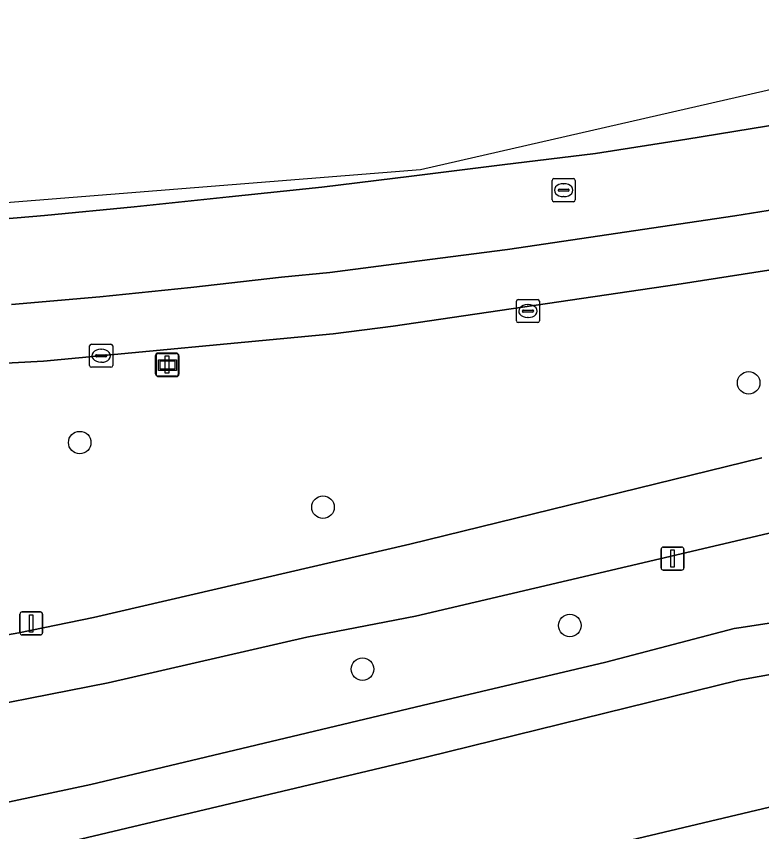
# Model space of a CAD drawing. Extents: x 157648 to 158502, y 379212 to 380938.
# Drawn here: x 158108.31 to 158140.63, y 380860.36 to 380895.73 of the extents above; entities that cross this region are included whole.
import ezdxf

# ---------------------------------------------------------------- set-up
doc = ezdxf.new("R2010")
doc.units = 0
for name, color, linetype in [('IMGEO_Berm_groen', 7, 'Continuous'), ('IMGEO_Boom', 7, 'Continuous'), ('IMGEO_Erf', 7, 'Continuous'), ('IMGEO_Fietspad_gesloten', 7, 'Continuous'), ('IMGEO_Groenvoorziening', 7, 'Continuous'), ('IMGEO_Kolk', 7, 'Continuous'), ('IMGEO_Lichtmast', 7, 'Continuous'), ('IMGEO_Rijbaan_regionaal_gesloten', 7, 'Continuous'), ('IMGEO_Rioolput', 7, 'Continuous'), ('IMGEO_Voetpad_open', 7, 'Continuous'), ('IMGEO_Wegwijzer', 7, 'Continuous')]:
    doc.layers.add(name, color=color, linetype=linetype)

msp = doc.modelspace()

# ---------------------------------------------------------------- linework, layer by layer
at = {"layer": 'IMGEO_Berm_groen'}
for points in [[(158247.927, 380894.961), (158241.25, 380890.308), (158241.053, 380890.179), (158237.983, 380888.371), (158234.764, 380886.844), (158227.239, 380884.51), (158216.562, 380881.917), (158176.169, 380872.274), (158170.786, 380871.038), (158169.397, 380870.904), (158167.571, 380870.872), (158165.75, 380871.003), (158163.948, 380871.297), (158155.69, 380872.659), (158150.365, 380873.521), (158148.523, 380873.783), (158145.729, 380873.832), (158142.943, 380873.632), (158141.381, 380873.409), (158125.611, 380869.701), (158120.899, 380868.795), (158112.29, 380866.807), (158104.631, 380865.308)], [(158147.961, 380877.094), (158149.385, 380877.016), (158152.042, 380876.575), (158150.929, 380879.311), (158149.649, 380884.187), (158150.574, 380886.285), (158145.396, 380885.413), (158136.955, 380884.088), (158124.653, 380882.291), (158122.043, 380881.956), (158109.483, 380880.764), (158101.863, 380880.361)], [(158103.883, 380868.194), (158108.42, 380868.984), (158111.658, 380869.645), (158125.373, 380872.836), (158140.63, 380876.569)], [(158103.992, 380860.804), (158111.541, 380862.403), (158125.906, 380865.83), (158133.874, 380867.714), (158139.433, 380869.167), (158139.637, 380869.206), (158146.514, 380870.261), (158148.421, 380870.451), (158151.536, 380870.552), (158155.774, 380870.384), (158160.122, 380869.826), (158163.951, 380869.298), (158165.296, 380869.194), (158168.609, 380869.132), (158171.914, 380869.367), (158175.184, 380869.895), (158175.796, 380870.028), (158198.003, 380875.375)]]:
    msp.add_lwpolyline(points, dxfattribs=at)
at = {"layer": 'IMGEO_Boom'}
for centre in [(158140.066, 380879.829), (158111.057, 380877.235), (158121.606, 380874.43), (158132.309, 380869.305), (158123.32, 380867.409)]:
    msp.add_circle(centre, 0.489, dxfattribs=at)
at = {"layer": 'IMGEO_Erf'}
msp.add_lwpolyline([(158157.175, 380851.512), (158156.948, 380851.458), (158155.477, 380857.617), (158158.457, 380858.321), (158161.437, 380859.026), (158160.042, 380865.13), (158159.844, 380865.897), (158116.365, 380855.58), (158117.831, 380849.402), (158119.428, 380842.771), (158119.322, 380842.743), (158117.095, 380839.543), (158119.836, 380828.149), (158121.806, 380828.52), (158127.204, 380829.803), (158127.381, 380829.845), (158133.395, 380831.251), (158139.93, 380832.775), (158140.373, 380830.824), (158140.585, 380829.891), (158140.683, 380829.906), (158143.629, 380830.615), (158156.186, 380833.568), (158159.045, 380834.252)], dxfattribs=at)
at = {"layer": 'IMGEO_Fietspad_gesloten'}
for points in [[(158104.631, 380865.308), (158112.29, 380866.807), (158120.899, 380868.795), (158125.611, 380869.701), (158141.381, 380873.409), (158142.943, 380873.632), (158145.729, 380873.832), (158148.523, 380873.783), (158150.365, 380873.521), (158155.69, 380872.659), (158163.948, 380871.297), (158165.75, 380871.003), (158167.571, 380870.872), (158169.397, 380870.904), (158170.786, 380871.038), (158176.169, 380872.274), (158216.562, 380881.917), (158227.239, 380884.51), (158234.764, 380886.844), (158237.983, 380888.371), (158241.053, 380890.179), (158241.25, 380890.308), (158247.927, 380894.961)], [(158140.63, 380876.569), (158125.373, 380872.836), (158111.658, 380869.645), (158108.42, 380868.984), (158103.883, 380868.194), (158098.244, 380867.766), (158087.236, 380867.694), (158082.882, 380867.92)]]:
    msp.add_lwpolyline(points, dxfattribs=at)
at = {"layer": 'IMGEO_Groenvoorziening'}
msp.add_lwpolyline([(158146.125, 380868.106), (158139.634, 380866.932), (158126.077, 380863.592), (158110.544, 380859.909), (158109.774, 380859.528), (158109.114, 380858.978), (158108.993, 380858.775), (158108.89, 380858.562), (158108.807, 380858.34), (158108.744, 380858.112), (158108.701, 380857.88), (158108.68, 380857.644), (158108.679, 380857.408), (158108.685, 380857.316), (158109.447, 380853.986), (158110.419, 380854.164), (158113.387, 380854.873), (158116.365, 380855.58), (158159.844, 380865.897)], dxfattribs=at)
at = {"layer": 'IMGEO_Kolk'}
for p, q in [((158129.993, 380882.514), (158129.993, 380883.366)), ((158130.068, 380883.44), (158130.92, 380883.44)), ((158130.481, 380883.22), (158130.506, 380883.22)), ((158130.994, 380883.366), (158130.994, 380882.514)), ((158130.252, 380882.934), (158130.252, 380882.946)), ((158130.69, 380882.897), (158130.292, 380882.897)), ((158130.295, 380882.983), (158130.693, 380882.983)), ((158130.736, 380882.946), (158130.736, 380882.934)), ((158130.92, 380882.44), (158130.068, 380882.44)), ((158130.504, 380882.66), (158130.479, 380882.66)), ((158111.486, 380880.576), (158111.486, 380881.428)), ((158111.561, 380881.502), (158112.413, 380881.502)), ((158112.487, 380881.428), (158112.487, 380880.576)), ((158111.788, 380881.045), (158112.186, 380881.045)), ((158111.974, 380881.282), (158111.999, 380881.282)), ((158111.745, 380880.996), (158111.745, 380881.008)), ((158112.183, 380880.959), (158111.785, 380880.959)), ((158111.997, 380880.722), (158111.972, 380880.722)), ((158112.229, 380881.008), (158112.229, 380880.996)), ((158112.413, 380880.502), (158111.561, 380880.502))]:
    msp.add_line(p, q, dxfattribs=at)
for points in [[(158129.993, 380882.514), (158129.993, 380883.366)], [(158130.068, 380883.44), (158130.92, 380883.44)], [(158130.994, 380883.366), (158130.994, 380882.514)], [(158130.92, 380882.44), (158130.068, 380882.44)], [(158111.486, 380880.576), (158111.486, 380881.428)], [(158111.561, 380881.502), (158112.413, 380881.502)], [(158112.487, 380881.428), (158112.487, 380880.576)], [(158112.413, 380880.502), (158111.561, 380880.502)]]:
    msp.add_lwpolyline(points, dxfattribs=at)
for centre, radius, start, end in [((158130.07, 380883.364), 0.0765, 91.552, 178.448), ((158130.07, 380883.364), 0.0765, 91.552, 178.448), ((158130.918, 380883.364), 0.0765, 1.552, 88.448), ((158130.918, 380883.364), 0.0765, 1.552, 88.448), ((158130.292, 380882.943), 0.0403, 85.8775, 175.7526), ((158130.289, 380882.933), 0.0366, 178.938, 274.7102), ((158130.693, 380882.94), 0.043, 264.8664, 352.4533), ((158130.697, 380882.945), 0.0386, 1.7309, 96.639), ((158130.07, 380882.516), 0.0765, 181.552, 268.448), ((158130.07, 380882.516), 0.0765, 181.552, 268.448), ((158130.918, 380882.516), 0.0765, 271.552, 358.448), ((158130.918, 380882.516), 0.0765, 271.552, 358.448), ((158111.563, 380881.426), 0.0765, 91.552, 178.448), ((158111.563, 380881.426), 0.0765, 91.552, 178.448), ((158112.411, 380881.426), 0.0765, 1.552, 88.448), ((158112.411, 380881.426), 0.0765, 1.552, 88.448), ((158111.785, 380881.005), 0.0403, 85.8775, 175.7526), ((158112.19, 380881.007), 0.0386, 1.7309, 96.639), ((158111.782, 380880.995), 0.0366, 178.938, 274.7102), ((158112.186, 380881.002), 0.043, 264.8664, 352.4533), ((158111.563, 380880.578), 0.0765, 181.552, 268.448), ((158111.563, 380880.578), 0.0765, 181.552, 268.448), ((158112.411, 380880.578), 0.0765, 271.552, 358.448), ((158112.411, 380880.578), 0.0765, 271.552, 358.448)]:
    msp.add_arc(centre, radius, start, end, dxfattribs=at)
for centre, major_axis, ratio, start_param, end_param in [((158130.48, 380882.94), (-0.387, 0.002), 0.722429, 4.712389, 7.853982), ((158130.505, 380882.94), (-0.39, 0.002), 0.717154, 1.570796, 4.712389), ((158111.973, 380881.002), (-0.387, 0.002), 0.722429, 4.712389, 7.853982), ((158111.998, 380881.002), (-0.39, 0.002), 0.717154, 1.570796, 4.712389)]:
    msp.add_ellipse(centre, major_axis=major_axis, ratio=ratio, start_param=start_param, end_param=end_param, dxfattribs=at)
at = {"layer": 'IMGEO_Lichtmast'}
for p, q in [((158114.348, 380880.22), (158114.348, 380881.02)), ((158114.348, 380881.02), (158114.348, 380880.22)), ((158114.448, 380881.12), (158115.238, 380881.12)), ((158115.238, 380881.12), (158114.448, 380881.12)), ((158115.338, 380881.02), (158115.338, 380880.22)), ((158115.338, 380880.22), (158115.338, 380881.02)), ((158115.238, 380880.12), (158114.448, 380880.12)), ((158114.448, 380880.12), (158115.238, 380880.12)), ((158136.265, 380871.804), (158136.265, 380872.604)), ((158136.265, 380872.604), (158136.265, 380871.804)), ((158136.365, 380872.704), (158137.155, 380872.704)), ((158137.155, 380872.704), (158136.365, 380872.704)), ((158137.255, 380872.604), (158137.255, 380871.804)), ((158137.255, 380871.804), (158137.255, 380872.604)), ((158137.155, 380871.704), (158136.365, 380871.704)), ((158136.365, 380871.704), (158137.155, 380871.704)), ((158108.46, 380868.99), (158108.46, 380869.79)), ((158108.46, 380869.79), (158108.46, 380868.99)), ((158108.56, 380869.89), (158109.35, 380869.89)), ((158109.35, 380869.89), (158108.56, 380869.89)), ((158109.45, 380869.79), (158109.45, 380868.99)), ((158109.45, 380868.99), (158109.45, 380869.79)), ((158109.35, 380868.89), (158108.56, 380868.89)), ((158108.56, 380868.89), (158109.35, 380868.89))]:
    msp.add_line(p, q, dxfattribs=at)
for points in [[(158114.768, 380880.995), (158114.918, 380880.995), (158114.918, 380880.245), (158114.768, 380880.245), (158114.768, 380880.995)], [(158136.685, 380872.579), (158136.835, 380872.579), (158136.835, 380871.829), (158136.685, 380871.829), (158136.685, 380872.579)], [(158108.88, 380869.765), (158109.03, 380869.765), (158109.03, 380869.015), (158108.88, 380869.015), (158108.88, 380869.765)]]:
    msp.add_lwpolyline(points, dxfattribs=at)
for centre, start, end in [((158114.448, 380881.02), 90, 180), ((158114.448, 380881.02), 90, 180), ((158115.238, 380881.02), 0, 90), ((158115.238, 380881.02), 360, 90), ((158114.448, 380880.22), 180, 270), ((158114.448, 380880.22), 180, 270), ((158115.238, 380880.22), 270, 0), ((158115.238, 380880.22), 270, 0), ((158136.365, 380872.604), 90, 180), ((158136.365, 380872.604), 90, 180), ((158137.155, 380872.604), 0, 90), ((158137.155, 380872.604), 360, 90), ((158136.365, 380871.804), 180, 270), ((158136.365, 380871.804), 180, 270), ((158137.155, 380871.804), 270, 0), ((158137.155, 380871.804), 270, 0), ((158108.56, 380869.79), 90, 180), ((158108.56, 380869.79), 90, 180), ((158109.35, 380869.79), 0, 90), ((158109.35, 380869.79), 360, 90), ((158108.56, 380868.99), 180, 270), ((158108.56, 380868.99), 180, 270), ((158109.35, 380868.99), 270, 0), ((158109.35, 380868.99), 270, 0)]:
    msp.add_arc(centre, 0.1, start, end, dxfattribs=at)
at = {"layer": 'IMGEO_Rijbaan_regionaal_gesloten'}
for points in [[(158322.666, 380934.145), (158125.833, 380889.066), (158052.871, 380883.253)], [(158108.098, 380883.225), (158111.93, 380883.562), (158115.871, 380883.958), (158119.805, 380884.419), (158121.91, 380884.621), (158125.792, 380885.125), (158129.602, 380885.619), (158139.469, 380887.076), (158145.241, 380887.993), (158149.175, 380888.767), (158157.971, 380890.35), (158178.311, 380895.13), (158178.332, 380895.132), (158227.57, 380906.91), (158227.589, 380906.916), (158234.792, 380908.812), (158245.832, 380911.345), (158257.255, 380914.069)], [(158206.828, 380905.74), (158190.824, 380901.973), (158186.862, 380901.016), (158182.9, 380900.059), (158178.87, 380899.085), (158174.94, 380898.189), (158170.912, 380897.206), (158167.147, 380896.325), (158162.936, 380895.386), (158154.938, 380893.603), (158150.8, 380892.763), (158146.534, 380891.945), (158142.255, 380891.198), (158137.39, 380890.404), (158133.427, 380889.78), (158129.369, 380889.282), (158125.45, 380888.8), (158121.554, 380888.322), (158117.534, 380887.901), (158113.411, 380887.469), (158109.527, 380887.093), (158101.556, 380886.409)], [(158101.556, 380886.409), (158109.527, 380887.093), (158113.411, 380887.469), (158117.534, 380887.901), (158121.554, 380888.322), (158125.45, 380888.8), (158129.369, 380889.282), (158133.427, 380889.78), (158137.39, 380890.404), (158142.255, 380891.198), (158146.534, 380891.945), (158150.8, 380892.763), (158154.938, 380893.603), (158162.936, 380895.386), (158167.147, 380896.325), (158170.912, 380897.206), (158174.94, 380898.189), (158178.87, 380899.085), (158182.9, 380900.059), (158186.862, 380901.016), (158190.824, 380901.973), (158206.828, 380905.74)], [(158178.332, 380895.132), (158178.311, 380895.13), (158157.971, 380890.35), (158149.175, 380888.767), (158145.241, 380887.993), (158139.469, 380887.076), (158129.602, 380885.619), (158125.792, 380885.125), (158121.91, 380884.621), (158119.805, 380884.419), (158115.871, 380883.958), (158111.93, 380883.562), (158108.098, 380883.225)], [(158101.863, 380880.361), (158109.483, 380880.764), (158122.043, 380881.956), (158124.653, 380882.291), (158136.955, 380884.088), (158145.396, 380885.413), (158150.574, 380886.285)]]:
    msp.add_lwpolyline(points, dxfattribs=at)
at = {"layer": 'IMGEO_Rioolput'}
for p, q in [((158131.543, 380887.76), (158131.543, 380888.612)), ((158131.618, 380888.686), (158132.47, 380888.686)), ((158132.031, 380888.466), (158132.056, 380888.466)), ((158132.544, 380888.612), (158132.544, 380887.76)), ((158131.802, 380888.18), (158131.802, 380888.192)), ((158132.24, 380888.143), (158131.842, 380888.143)), ((158131.845, 380888.229), (158132.243, 380888.229)), ((158132.286, 380888.192), (158132.286, 380888.18)), ((158132.054, 380887.906), (158132.029, 380887.906)), ((158132.47, 380887.686), (158131.618, 380887.686))]:
    msp.add_line(p, q, dxfattribs=at)
for points in [[(158131.543, 380887.76), (158131.543, 380888.612)], [(158131.618, 380888.686), (158132.47, 380888.686)], [(158132.544, 380888.612), (158132.544, 380887.76)], [(158132.47, 380887.686), (158131.618, 380887.686)]]:
    msp.add_lwpolyline(points, dxfattribs=at)
for centre, radius, start, end in [((158131.62, 380888.61), 0.0765, 91.552, 178.448), ((158131.62, 380888.61), 0.0765, 91.552, 178.448), ((158132.468, 380888.61), 0.0765, 1.552, 88.448), ((158132.468, 380888.61), 0.0765, 1.552, 88.448), ((158131.842, 380888.189), 0.0403, 85.8775, 175.7526), ((158131.839, 380888.179), 0.0366, 178.938, 274.7102), ((158132.243, 380888.186), 0.043, 264.8664, 352.4533), ((158132.247, 380888.191), 0.0386, 1.7309, 96.639), ((158131.62, 380887.762), 0.0765, 181.552, 268.448), ((158131.62, 380887.762), 0.0765, 181.552, 268.448), ((158132.468, 380887.762), 0.0765, 271.552, 358.448), ((158132.468, 380887.762), 0.0765, 271.552, 358.448)]:
    msp.add_arc(centre, radius, start, end, dxfattribs=at)
for centre, major_axis, ratio, start_param, end_param in [((158132.03, 380888.186), (-0.387, 0.002), 0.722429, 4.712389, 7.853982), ((158132.055, 380888.186), (-0.39, 0.002), 0.717154, 1.570796, 4.712389)]:
    msp.add_ellipse(centre, major_axis=major_axis, ratio=ratio, start_param=start_param, end_param=end_param, dxfattribs=at)
at = {"layer": 'IMGEO_Voetpad_open'}
for points in [[(158165.172, 380867.015), (158165.296, 380869.194), (158163.951, 380869.298), (158160.122, 380869.826), (158155.774, 380870.384), (158151.536, 380870.552), (158148.421, 380870.451), (158146.514, 380870.261), (158139.637, 380869.206), (158139.433, 380869.167), (158133.874, 380867.714), (158125.906, 380865.83), (158111.541, 380862.403), (158103.992, 380860.804)], [(158103.851, 380858.283), (158110.544, 380859.909), (158126.077, 380863.592), (158139.634, 380866.932), (158146.125, 380868.106)]]:
    msp.add_lwpolyline(points, dxfattribs=at)
at = {"layer": 'IMGEO_Wegwijzer'}
for p, q in [((158114.469, 380881.1), (158115.259, 380881.1)), ((158115.259, 380881.1), (158114.469, 380881.1)), ((158114.369, 380880.2), (158114.369, 380881)), ((158114.369, 380881), (158114.369, 380880.2)), ((158115.359, 380881), (158115.359, 380880.2)), ((158115.359, 380880.2), (158115.359, 380881)), ((158115.259, 380880.1), (158114.469, 380880.1)), ((158114.469, 380880.1), (158115.259, 380880.1))]:
    msp.add_line(p, q, dxfattribs=at)
for points in [[(158114.47, 380880.832), (158115.258, 380880.832), (158115.258, 380880.368), (158114.47, 380880.368), (158114.47, 380880.832)], [(158114.535, 380880.767), (158114.535, 380880.433), (158115.193, 380880.433), (158115.193, 380880.767), (158114.535, 380880.767)]]:
    msp.add_lwpolyline(points, dxfattribs=at)
for centre, start, end in [((158114.469, 380881), 90, 180), ((158114.469, 380881), 90, 180), ((158115.259, 380881), 0, 90), ((158115.259, 380881), 360, 90), ((158114.469, 380880.2), 180, 270), ((158114.469, 380880.2), 180, 270), ((158115.259, 380880.2), 270, 0), ((158115.259, 380880.2), 270, 0)]:
    msp.add_arc(centre, 0.1, start, end, dxfattribs=at)

doc.saveas('drawing.dxf')
